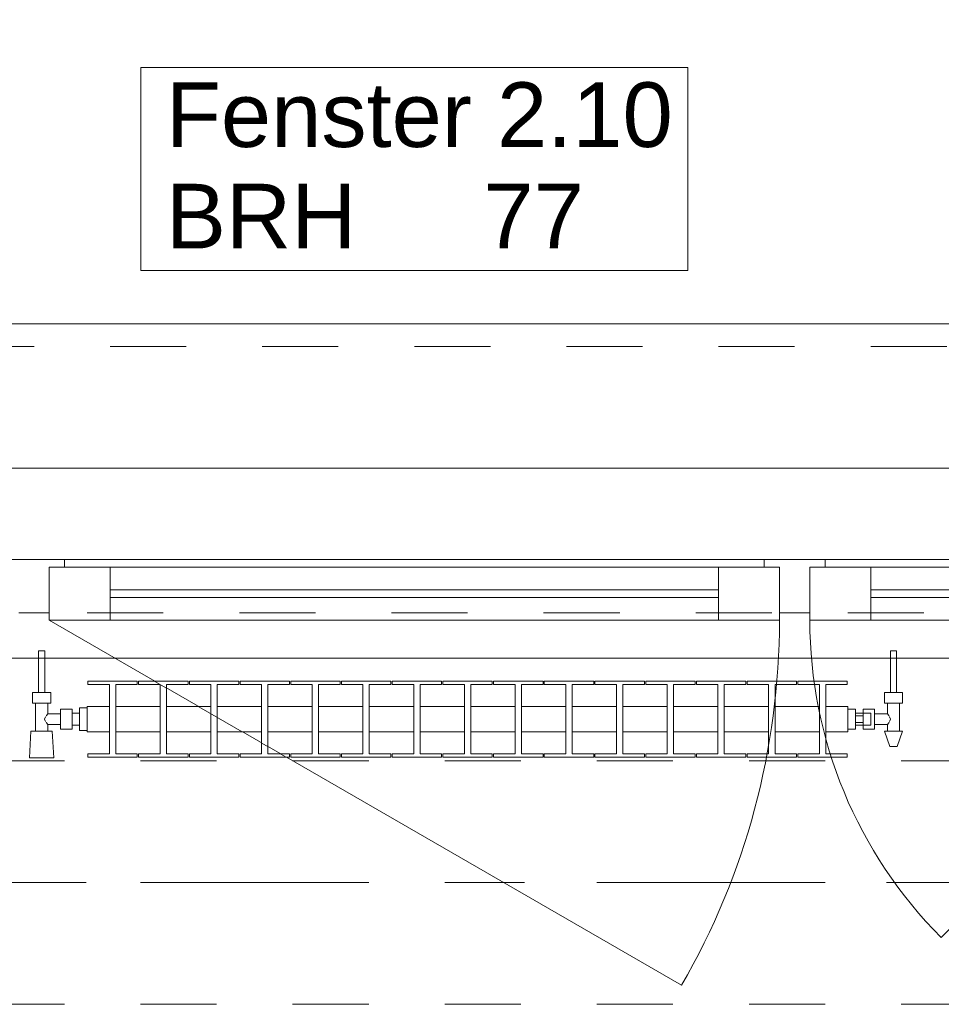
# Model space of a CAD drawing. Header units: metres. Extents: x -4 to 100, y -11 to 17.
# Tile 377 of 656: x 27.02 to 28.23, y 12.99 to 14.28. Entities that reach past the tile are written whole.
import ezdxf

# ---------------------------------------------------------------- set-up
doc = ezdxf.new("R2010")
doc.units = ezdxf.units.M
doc.header["$MEASUREMENT"] = 0
for name, pattern in [('Achse', [0.2, 0.1, -0.05, 0, -0.05]), ('Strichlinie doppelt', [0.546806, 0.264583, -0.105833, 0.070556, -0.105833]), ('Strichlinie eng', [0.115, 0.075, -0.04]), ('Untersicht', [0.1, 0.075, -0.025]), ('Wipeout_Contour', [1, 0, -1])]:
    doc.linetypes.add(name, pattern=pattern)
for name, color, linetype in [('152 - Bemaßung_ Beschriftung.Ausbau', 7, 'Continuous'), ('451 - Universal.Achsen Raster', 7, 'Continuous'), ('603 - Struktur.Bodenplatte_ Decke Roh', 7, 'Continuous'), ('604 - Struktur.Wand Aussen', 7, 'Continuous'), ('608 - Struktur.Träger', 7, 'Continuous'), ('650 - Abdeckung.Fußboden Aufbau', 7, 'Continuous'), ('801 - HKLSE.Heizung_ Klima_ Lüftung', 7, 'Continuous'), ('Neubau_653 - Abdeckung.TB Verkofferung', 7, 'Continuous')]:
    doc.layers.add(name, color=color, linetype=linetype)
doc.styles.add('ERSTELLTER_STIL_2', font='txt')
doc.dimstyles.new('ERSTELLTER_STIL__5', dxfattribs={"dimtxt": 0.1, "dimasz": 0.0532, "dimexe": 0.18, "dimexo": 0.0625, "dimgap": 0, "dimtad": 1, "dimtih": 1, "dimtoh": 1, "dimzin": 0, "dimdsep": 46, "dimtxsty": 'ERSTELLTER_STIL_2', "dimblk": 'ARROWHEAD_2', "dimblk1": 'ARROWHEAD_2', "dimblk2": 'ARROWHEAD_2', "dimcen": 0.09, "dimse1": 1, "dimse2": 1, "dimclrd": 7, "dimclre": 7, "dimclrt": 7, "dimazin": 0, "dimtfac": 1, "dimtdec": 4, "dimtmove": 0, "dimatfit": 3, "dimfxl": 1, "dimtolj": 1, "dimtzin": 0, "dimarcsym": 0})

# ---------------------------------------------------------------- blocks, each defined once
blk = doc.blocks.new('*D297')
at = {"layer": '152 - Bemaßung_ Beschriftung.Ausbau', "color": 7, "linetype": 'Continuous', "lineweight": 5}
for p, q in [((26.34, 14.8025), (26.34, 14.9075)), ((26.3602, 14.89), (26.3198, 14.82)), ((28.7602, 14.89), (28.7198, 14.82)), ((25.14, 14.855), (26.34, 14.855)), ((26.34, 14.855), (28.74, 14.855))]:
    blk.add_line(p, q, dxfattribs=at)
at = {"layer": '152 - Bemaßung_ Beschriftung.Ausbau', "color": 7, "lineweight": 5, "char_height": 0.1, "attachment_point": 7, "style": 'ERSTELLTER_STIL_2'}
for s, insert in [('\\A1;{\\pql;\\fArial|b0|i0|c0|p38;2,40}', (27.407, 14.875)), ('\\A1;{\\pql;\\fArial|b0|i0|c0|p38;2,01}', (27.407, 14.735))]:
    blk.add_mtext(s, dxfattribs=dict(at, insert=insert))
blk = doc.blocks.new('ARROWHEAD_2')
at = {"color": 0, "linetype": 'Continuous', "lineweight": 0}
for p, q in [((-0.378, -0.655), (0.378, 0.655)), ((0, 0), (-1, 0))]:
    blk.add_line(p, q, dxfattribs=at)
blk = doc.blocks.new('*D298')
at = {"layer": '152 - Bemaßung_ Beschriftung.Ausbau', "color": 7, "linetype": 'Continuous', "lineweight": 5}
for p, q in [((28.74, 14.8025), (28.74, 14.9075)), ((28.7602, 14.89), (28.7198, 14.82)), ((29.9602, 14.89), (29.9198, 14.82)), ((26.34, 14.855), (28.74, 14.855)), ((28.74, 14.855), (29.94, 14.855))]:
    blk.add_line(p, q, dxfattribs=at)
at = {"layer": '152 - Bemaßung_ Beschriftung.Ausbau', "color": 7, "lineweight": 5, "insert": (29.207, 14.875), "char_height": 0.1, "attachment_point": 7, "style": 'ERSTELLTER_STIL_2'}
blk.add_mtext('\\A1;{\\pql;\\fArial|b0|i0|c0|p38;1,20}', dxfattribs=at)
blk = doc.blocks.new('*D332')
at = {"layer": '152 - Bemaßung_ Beschriftung.Ausbau', "color": 7, "linetype": 'Continuous', "lineweight": 5}
for p, q in [((25.8, 15.3025), (25.8, 15.4075)), ((25.8202, 15.39), (25.7798, 15.32)), ((29.2702, 15.39), (29.2298, 15.32)), ((25.65, 15.355), (25.8, 15.355)), ((25.8, 15.355), (29.25, 15.355))]:
    blk.add_line(p, q, dxfattribs=at)
at = {"layer": '152 - Bemaßung_ Beschriftung.Ausbau', "color": 7, "lineweight": 5, "char_height": 0.1, "attachment_point": 7, "style": 'ERSTELLTER_STIL_2'}
for s, insert in [('\\A1;{\\pql;\\fArial|b0|i0|c0|p38;3,45}', (27.3161, 15.375)), ('\\A1;{\\pql;\\fArial|b0|i0|c0|p38;14}', (29.078, 15.375))]:
    blk.add_mtext(s, dxfattribs=dict(at, insert=insert))
blk = doc.blocks.new('*D333')
at = {"layer": '152 - Bemaßung_ Beschriftung.Ausbau', "color": 7, "linetype": 'Continuous', "lineweight": 5}
for p, q in [((29.25, 15.3025), (29.25, 15.4075)), ((29.2702, 15.39), (29.2298, 15.32)), ((29.4102, 15.39), (29.3698, 15.32)), ((25.8, 15.355), (29.25, 15.355)), ((29.25, 15.355), (29.39, 15.355))]:
    blk.add_line(p, q, dxfattribs=at)
blk = doc.blocks.new('*D369')
at = {"layer": '152 - Bemaßung_ Beschriftung.Ausbau', "color": 7, "linetype": 'Continuous', "lineweight": 5}
for p, q in [((25.88, 15.8025), (25.88, 15.9075)), ((25.9002, 15.89), (25.8598, 15.82)), ((29.2002, 15.89), (29.1598, 15.82)), ((25.58, 15.855), (25.88, 15.855)), ((25.88, 15.855), (29.18, 15.855))]:
    blk.add_line(p, q, dxfattribs=at)
at = {"layer": '152 - Bemaßung_ Beschriftung.Ausbau', "color": 7, "lineweight": 5, "insert": (27.397, 15.875), "char_height": 0.1, "attachment_point": 7, "style": 'ERSTELLTER_STIL_2'}
blk.add_mtext('\\A1;{\\pql;\\fArial|b0|i0|c0|p38;3,30}', dxfattribs=at)
blk = doc.blocks.new('*D370')
at = {"layer": '152 - Bemaßung_ Beschriftung.Ausbau', "color": 7, "linetype": 'Continuous', "lineweight": 5}
for p, q in [((29.18, 15.8025), (29.18, 15.9075)), ((29.2002, 15.89), (29.1598, 15.82)), ((29.5002, 15.89), (29.4598, 15.82)), ((25.88, 15.855), (29.18, 15.855)), ((29.18, 15.855), (29.48, 15.855))]:
    blk.add_line(p, q, dxfattribs=at)
at = {"layer": '152 - Bemaßung_ Beschriftung.Ausbau', "color": 7, "lineweight": 5, "insert": (29.2541, 15.875), "char_height": 0.1, "attachment_point": 7, "style": 'ERSTELLTER_STIL_2'}
blk.add_mtext('\\A1;{\\pql;\\fArial|b0|i0|c0|p38;30}', dxfattribs=at)

msp = doc.modelspace()

# ---------------------------------------------------------------- linework, layer by layer
at = {"layer": '451 - Universal.Achsen Raster', "color": 160, "linetype": 'Strichlinie doppelt', "lineweight": 9, "true_color": 0x3232ff}
msp.add_line((64.935, 13.15), (-3.175, 13.15), dxfattribs=at)
at = {"layer": '603 - Struktur.Bodenplatte_ Decke Roh', "color": 7, "linetype": 'Continuous', "lineweight": 18, "flags": 128}
msp.add_lwpolyline([(47.48, 13.695), (14.78, 13.695), (14.78, 13.455), (14.78, 13), (14.84, 13), (14.84, 8.585), (13.03, 8.585), (13.03, 8.725), (11.41, 8.725), (11.41, 13), (11.48, 13), (11.48, 13.455), (11.48, 13.695), (-0.015, 13.695)], dxfattribs=at)
at = {"layer": '604 - Struktur.Wand Aussen', "color": 7, "linetype": 'Continuous', "lineweight": 9}
for p, q in [((28.64, 13.885), (26.44, 13.885)), ((28.65, 13.495), (28.2328, 13.0778))]:
    msp.add_line(p, q, dxfattribs=at)
at = {"layer": '604 - Struktur.Wand Aussen', "color": 7, "linetype": 'Strichlinie eng', "lineweight": 9}
msp.add_line((28.64, 13.855), (26.44, 13.855), dxfattribs=at)
at = {"layer": '604 - Struktur.Wand Aussen', "color": 7, "linetype": 'Continuous', "lineweight": 13}
for p, q in [((27, 13.575), (27.04, 13.575)), ((27.04, 13.575), (27.08, 13.575)), ((27.08, 13.575), (28, 13.575)), ((27.08, 13.575), (27.08, 13.565)), ((28, 13.565), (28, 13.575)), ((28, 13.575), (28.04, 13.575)), ((28.04, 13.575), (28.08, 13.575)), ((28.08, 13.575), (28.63, 13.575)), ((28.08, 13.575), (28.08, 13.565)), ((27.08, 13.565), (27.06, 13.565)), ((27.06, 13.565), (27.06, 13.505)), ((27.06, 13.495), (27.06, 13.565)), ((27.06, 13.565), (27.14, 13.565)), ((27.14, 13.565), (27.94, 13.565)), ((27.14, 13.565), (27.14, 13.495)), ((27.94, 13.495), (27.94, 13.565)), ((27.94, 13.565), (28.02, 13.565)), ((28.02, 13.565), (28, 13.565)), ((28.02, 13.505), (28.02, 13.565)), ((28.02, 13.565), (28.02, 13.495)), ((28.08, 13.565), (28.06, 13.565)), ((28.06, 13.565), (28.06, 13.505)), ((28.06, 13.495), (28.06, 13.565)), ((28.06, 13.565), (28.14, 13.565)), ((28.14, 13.565), (28.57, 13.565)), ((28.14, 13.565), (28.14, 13.495)), ((27.14, 13.535), (27.94, 13.535)), ((28.14, 13.535), (28.57, 13.535)), ((27.94, 13.525), (27.14, 13.525)), ((28.57, 13.525), (28.14, 13.525)), ((27.04, 13.505), (27.02, 13.505)), ((27.06, 13.505), (27.04, 13.505)), ((27.14, 13.495), (27.06, 13.495)), ((27.94, 13.495), (27.14, 13.495)), ((28.02, 13.495), (27.94, 13.495)), ((28.04, 13.505), (28.02, 13.505)), ((28.06, 13.505), (28.04, 13.505)), ((28.14, 13.495), (28.06, 13.495)), ((28.57, 13.495), (28.14, 13.495))]:
    msp.add_line(p, q, dxfattribs=at)
at = {"layer": '604 - Struktur.Wand Aussen', "color": 7, "linetype": 'Continuous', "lineweight": 9, "flags": 128}
msp.add_lwpolyline([(27.1806, 13.955), (27.8994, 13.955), (27.8994, 14.0886), (27.8994, 14.2221), (27.1806, 14.2221), (27.1806, 14.0886)], close=True, dxfattribs=at)
at = {"layer": '608 - Struktur.Träger', "color": 7, "linetype": 'Achse', "lineweight": 9}
msp.add_line((14.78, 13.15), (47.48, 13.15), dxfattribs=at)
at = {"layer": '608 - Struktur.Träger', "color": 7, "linetype": 'Untersicht', "lineweight": 13}
msp.add_line((14.78, 12.99), (47.48, 12.99), dxfattribs=at)
at = {"layer": '650 - Abdeckung.Fußboden Aufbau', "color": 7, "linetype": 'Continuous', "lineweight": 13, "flags": 128}
msp.add_lwpolyline([(29.25, 8.25), (29.25, 12.99), (29.17, 12.99), (29.17, 13.445), (25.89, 13.445), (25.89, 12.99), (25.8, 12.99)], dxfattribs=at)
at = {"layer": 'Neubau_653 - Abdeckung.TB Verkofferung', "color": 1, "linetype": 'Untersicht', "lineweight": 9}
msp.add_line((15.11, 13.505), (47.13, 13.505), dxfattribs=at)

# ---------------------------------------------------------------- texts
at = {"layer": '604 - Struktur.Wand Aussen', "color": 7, "lineweight": 9, "char_height": 0.085, "style": 'ERSTELLTER_STIL_2'}
for s, insert, attachment_point in [('\\A1;{\\pql;\\pt0;\\fArial|b0|i0|c0|p38;Fenster 2.10}', (27.2132, 14.1163), 7), ('\\A1;{\\pql;\\pt0;\\fArial|b0|i0|c0|p38;}', (27.7599, 14.0886), 1), ('\\A1;{\\pql;\\pt0;\\fArial|b0|i0|c0|p38;BRH}', (27.2132, 14.0691), 1), ('\\A1;{\\pql;\\pt0,0.05;\\fArial|b0|i0|c0|p38;77\\fArial|b0|i0|c0|p38;\\A1{\\H.66x;\\S^  ;}\\fArial|b0|i0|c0|p38;\\fArial|b0|i0|c0|p38;\\A1{\\H.66x;\\S^  ;}}', (27.6309, 14.0691), 1)]:
    msp.add_mtext(s, dxfattribs=dict(at, insert=insert, attachment_point=attachment_point))

# ---------------------------------------------------------------- dimensions: what is measured, and where the dimension line sits
at = {"layer": '152 - Bemaßung_ Beschriftung.Ausbau', "color": 7, "linetype": 'Continuous', "lineweight": 5}
for base, p1, p2, picture, middle in [((28.74, 14.855), (26.34, 13.575), (28.74, 13.575), '*D297', (27.5369, 14.925)), ((29.94, 14.855), (28.74, 13.575), (29.94, 13.575), '*D298', (29.3369, 14.925))]:
    dim = msp.add_linear_dim(base=base, p1=p1, p2=p2, angle=0, dimstyle='ERSTELLTER_STIL__5', dxfattribs=at)
    dim.commit()
    dim.dimension.update_dxf_attribs({"geometry": picture, "text_midpoint": middle, "dimtype": 160})

# ---------------------------------------------------------------- next in the draw order: wipeouts: each hides what was drawn before it
at = {"color": 254, "linetype": 'Wipeout_Contour', "lineweight": 0, "ltscale": 7485.274559}
msp.add_wipeout([(27.11, 13.3817), (27.11, 13.3483), (27.1392, 13.3483), (27.1392, 13.3192), (27.1108, 13.3192), (27.1108, 13.315), (27.1758, 13.315), (27.1758, 13.3192), (27.1475, 13.3192), (27.1475, 13.3483), (27.2058, 13.3483), (27.2058, 13.3192), (27.1775, 13.3192), (27.1775, 13.315), (27.2425, 13.315), (27.2425, 13.3192), (27.2142, 13.3192), (27.2142, 13.3483), (27.2725, 13.3483), (27.2725, 13.3192), (27.2442, 13.3192), (27.2442, 13.315), (27.3092, 13.315), (27.3092, 13.3192), (27.2808, 13.3192), (27.2808, 13.3483), (27.3392, 13.3483), (27.3392, 13.3192), (27.3108, 13.3192), (27.3108, 13.315), (27.3758, 13.315), (27.3758, 13.3192), (27.3475, 13.3192), (27.3475, 13.3483), (27.4058, 13.3483), (27.4058, 13.3192), (27.3775, 13.3192), (27.3775, 13.315), (27.4425, 13.315), (27.4425, 13.3192), (27.4142, 13.3192), (27.4142, 13.3483), (27.4725, 13.3483), (27.4725, 13.3192), (27.4442, 13.3192), (27.4442, 13.315), (27.5092, 13.315), (27.5092, 13.3192), (27.4808, 13.3192), (27.4808, 13.3483), (27.5392, 13.3483), (27.5392, 13.3192), (27.5108, 13.3192), (27.5108, 13.315), (27.5758, 13.315), (27.5758, 13.3192), (27.5475, 13.3192), (27.5475, 13.3483), (27.6058, 13.3483), (27.6058, 13.3192), (27.5775, 13.3192), (27.5775, 13.315), (27.6425, 13.315), (27.6425, 13.3192), (27.6142, 13.3192), (27.6142, 13.3483), (27.6725, 13.3483), (27.6725, 13.3192), (27.6442, 13.3192), (27.6442, 13.315), (27.7092, 13.315), (27.7092, 13.3192), (27.6808, 13.3192), (27.6808, 13.3483), (27.7392, 13.3483), (27.7392, 13.3192), (27.7108, 13.3192), (27.7108, 13.315), (27.7758, 13.315), (27.7758, 13.3192), (27.7475, 13.3192), (27.7475, 13.3483), (27.8058, 13.3483), (27.8058, 13.3192), (27.7775, 13.3192), (27.7775, 13.315), (27.8425, 13.315), (27.8425, 13.3192), (27.8142, 13.3192), (27.8142, 13.3483), (27.8725, 13.3483), (27.8725, 13.3192), (27.8442, 13.3192), (27.8442, 13.315), (27.9092, 13.315), (27.9092, 13.3192), (27.8808, 13.3192), (27.8808, 13.3483), (27.9392, 13.3483), (27.9392, 13.3192), (27.9108, 13.3192), (27.9108, 13.315), (27.9758, 13.315), (27.9758, 13.3192), (27.9475, 13.3192), (27.9475, 13.3483), (28.0058, 13.3483), (28.0058, 13.3192), (27.9775, 13.3192), (27.9775, 13.315), (28.0425, 13.315), (28.0425, 13.3192), (28.0142, 13.3192), (28.0142, 13.3483), (28.0725, 13.3483), (28.0725, 13.3192), (28.0442, 13.3192), (28.0442, 13.315), (28.1092, 13.315), (28.1092, 13.3192), (28.0808, 13.3192), (28.0808, 13.3483), (28.11, 13.3483), (28.11, 13.3817), (28.0808, 13.3817), (28.0808, 13.4108), (28.1092, 13.4108), (28.1092, 13.415), (28.0442, 13.415), (28.0442, 13.4108), (28.0725, 13.4108), (28.0725, 13.3817), (28.0142, 13.3817), (28.0142, 13.4108), (28.0425, 13.4108), (28.0425, 13.415), (27.9775, 13.415), (27.9775, 13.4108), (28.0058, 13.4108), (28.0058, 13.3817), (27.9475, 13.3817), (27.9475, 13.4108), (27.9758, 13.4108), (27.9758, 13.415), (27.9108, 13.415), (27.9108, 13.4108), (27.9392, 13.4108), (27.9392, 13.3817), (27.8808, 13.3817), (27.8808, 13.4108), (27.9092, 13.4108), (27.9092, 13.415), (27.8442, 13.415), (27.8442, 13.4108), (27.8725, 13.4108), (27.8725, 13.3817), (27.8142, 13.3817), (27.8142, 13.4108), (27.8425, 13.4108), (27.8425, 13.415), (27.7775, 13.415), (27.7775, 13.4108), (27.8058, 13.4108), (27.8058, 13.3817), (27.7475, 13.3817), (27.7475, 13.4108), (27.7758, 13.4108), (27.7758, 13.415), (27.7108, 13.415), (27.7108, 13.4108), (27.7392, 13.4108), (27.7392, 13.3817), (27.6808, 13.3817), (27.6808, 13.4108), (27.7092, 13.4108), (27.7092, 13.415), (27.6442, 13.415), (27.6442, 13.4108), (27.6725, 13.4108), (27.6725, 13.3817), (27.6142, 13.3817), (27.6142, 13.4108), (27.6425, 13.4108), (27.6425, 13.415), (27.5775, 13.415), (27.5775, 13.4108), (27.6058, 13.4108), (27.6058, 13.3817), (27.5475, 13.3817), (27.5475, 13.4108), (27.5758, 13.4108), (27.5758, 13.415), (27.5108, 13.415), (27.5108, 13.4108), (27.5392, 13.4108), (27.5392, 13.3817), (27.4808, 13.3817), (27.4808, 13.4108), (27.5092, 13.4108), (27.5092, 13.415), (27.4442, 13.415), (27.4442, 13.4108), (27.4725, 13.4108), (27.4725, 13.3817), (27.4142, 13.3817), (27.4142, 13.4108), (27.4425, 13.4108), (27.4425, 13.415), (27.3775, 13.415), (27.3775, 13.4108), (27.4058, 13.4108), (27.4058, 13.3817), (27.3475, 13.3817), (27.3475, 13.4108), (27.3758, 13.4108), (27.3758, 13.415), (27.3108, 13.415), (27.3108, 13.4108), (27.3392, 13.4108), (27.3392, 13.3817), (27.2808, 13.3817), (27.2808, 13.4108), (27.3092, 13.4108), (27.3092, 13.415), (27.2442, 13.415), (27.2442, 13.4108), (27.2725, 13.4108), (27.2725, 13.3817), (27.2142, 13.3817), (27.2142, 13.4108), (27.2425, 13.4108), (27.2425, 13.415), (27.1775, 13.415), (27.1775, 13.4108), (27.2058, 13.4108), (27.2058, 13.3817), (27.1475, 13.3817), (27.1475, 13.4108), (27.1758, 13.4108), (27.1758, 13.415), (27.1108, 13.415), (27.1108, 13.4108), (27.1392, 13.4108), (27.1392, 13.3817)], dxfattribs=at).dxf.layer = '801 - HKLSE.Heizung_ Klima_ Lüftung'

# ---------------------------------------------------------------- next in the draw order: linework, layer by layer
at = {"layer": '604 - Struktur.Wand Aussen', "color": 7, "linetype": 'Continuous', "lineweight": 9}
msp.add_arc((27.06, 13.495), 0.96, 330, 0, dxfattribs=at)
at = {"layer": '801 - HKLSE.Heizung_ Klima_ Lüftung', "color": 7, "linetype": 'Continuous', "lineweight": 5}
for p, q in [((27.1392, 13.4108), (27.1392, 13.3192)), ((27.1475, 13.3192), (27.1475, 13.4108)), ((27.1475, 13.4108), (27.1758, 13.4108)), ((27.1758, 13.4108), (27.1758, 13.415)), ((27.1775, 13.415), (27.1775, 13.4108)), ((27.2425, 13.415), (27.1775, 13.415)), ((27.1775, 13.415), (27.1775, 13.4108)), ((27.1775, 13.4108), (27.2058, 13.4108)), ((27.2058, 13.4108), (27.2058, 13.3192)), ((27.2142, 13.3192), (27.2142, 13.4108)), ((27.2142, 13.4108), (27.2425, 13.4108)), ((27.2425, 13.4108), (27.2425, 13.415)), ((27.2425, 13.4108), (27.2425, 13.415)), ((27.3092, 13.415), (27.2442, 13.415)), ((27.2442, 13.415), (27.2442, 13.4108)), ((27.2442, 13.4108), (27.2725, 13.4108)), ((27.2725, 13.4108), (27.2725, 13.3192)), ((27.2808, 13.3192), (27.2808, 13.4108)), ((27.2808, 13.4108), (27.3092, 13.4108)), ((27.3092, 13.4108), (27.3092, 13.415)), ((27.3092, 13.4108), (27.3092, 13.415)), ((27.3758, 13.415), (27.3108, 13.415)), ((27.3108, 13.415), (27.3108, 13.4108)), ((27.3108, 13.4108), (27.3392, 13.4108)), ((27.3392, 13.4108), (27.3392, 13.3192)), ((27.3475, 13.3192), (27.3475, 13.4108)), ((27.3475, 13.4108), (27.3758, 13.4108)), ((27.3758, 13.4108), (27.3758, 13.415)), ((27.3775, 13.415), (27.3775, 13.4108)), ((27.4425, 13.415), (27.3775, 13.415)), ((27.3775, 13.415), (27.3775, 13.4108)), ((27.3775, 13.4108), (27.4058, 13.4108)), ((27.4058, 13.4108), (27.4058, 13.3192)), ((27.4142, 13.3192), (27.4142, 13.4108)), ((27.4142, 13.4108), (27.4425, 13.4108)), ((27.4425, 13.4108), (27.4425, 13.415)), ((27.4425, 13.4108), (27.4425, 13.415)), ((27.5092, 13.415), (27.4442, 13.415)), ((27.4442, 13.415), (27.4442, 13.4108)), ((27.4442, 13.4108), (27.4725, 13.4108)), ((27.4725, 13.4108), (27.4725, 13.3192)), ((27.4808, 13.3192), (27.4808, 13.4108)), ((27.4808, 13.4108), (27.5092, 13.4108)), ((27.5092, 13.4108), (27.5092, 13.415)), ((27.5108, 13.415), (27.5108, 13.4108)), ((27.5758, 13.415), (27.5108, 13.415)), ((27.5108, 13.415), (27.5108, 13.4108)), ((27.5108, 13.4108), (27.5392, 13.4108)), ((27.5392, 13.4108), (27.5392, 13.3192)), ((27.5475, 13.3192), (27.5475, 13.4108)), ((27.5475, 13.4108), (27.5758, 13.4108)), ((27.5758, 13.4108), (27.5758, 13.415)), ((27.6425, 13.415), (27.5775, 13.415)), ((27.5775, 13.415), (27.5775, 13.4108)), ((27.5775, 13.4108), (27.6058, 13.4108)), ((27.6058, 13.4108), (27.6058, 13.3192)), ((27.6142, 13.3192), (27.6142, 13.4108)), ((27.6142, 13.4108), (27.6425, 13.4108)), ((27.6425, 13.4108), (27.6425, 13.415)), ((27.6425, 13.4108), (27.6425, 13.415)), ((27.7092, 13.415), (27.6442, 13.415)), ((27.6442, 13.415), (27.6442, 13.4108)), ((27.6442, 13.4108), (27.6725, 13.4108)), ((27.6725, 13.4108), (27.6725, 13.3192)), ((27.6808, 13.3192), (27.6808, 13.4108)), ((27.6808, 13.4108), (27.7092, 13.4108)), ((27.7092, 13.4108), (27.7092, 13.415)), ((27.7092, 13.4108), (27.7092, 13.415)), ((27.7108, 13.415), (27.7108, 13.4108)), ((27.7758, 13.415), (27.7108, 13.415)), ((27.7108, 13.415), (27.7108, 13.4108)), ((27.7108, 13.4108), (27.7392, 13.4108)), ((27.7392, 13.4108), (27.7392, 13.3192)), ((27.7475, 13.3192), (27.7475, 13.4108)), ((27.7475, 13.4108), (27.7758, 13.4108)), ((27.7758, 13.4108), (27.7758, 13.415)), ((27.8425, 13.415), (27.7775, 13.415)), ((27.7775, 13.415), (27.7775, 13.4108)), ((27.7775, 13.4108), (27.8058, 13.4108)), ((27.8058, 13.4108), (27.8058, 13.3192)), ((27.8142, 13.3192), (27.8142, 13.4108)), ((27.8142, 13.4108), (27.8425, 13.4108)), ((27.8425, 13.4108), (27.8425, 13.415)), ((27.9092, 13.415), (27.8442, 13.415)), ((27.8442, 13.415), (27.8442, 13.4108)), ((27.8442, 13.4108), (27.8725, 13.4108)), ((27.8725, 13.4108), (27.8725, 13.3192)), ((27.8808, 13.3192), (27.8808, 13.4108)), ((27.8808, 13.4108), (27.9092, 13.4108)), ((27.9092, 13.4108), (27.9092, 13.415)), ((27.9092, 13.4108), (27.9092, 13.415)), ((27.9108, 13.415), (27.9108, 13.4108)), ((27.9758, 13.415), (27.9108, 13.415)), ((27.9108, 13.415), (27.9108, 13.4108)), ((27.9108, 13.4108), (27.9392, 13.4108)), ((27.9392, 13.4108), (27.9392, 13.3192)), ((27.9475, 13.3192), (27.9475, 13.4108)), ((27.9475, 13.4108), (27.9758, 13.4108)), ((27.9758, 13.4108), (27.9758, 13.415)), ((27.9775, 13.415), (27.9775, 13.4108)), ((28.0425, 13.415), (27.9775, 13.415)), ((27.9775, 13.415), (27.9775, 13.4108)), ((27.9775, 13.4108), (28.0058, 13.4108)), ((28.0058, 13.4108), (28.0058, 13.3192)), ((28.0142, 13.3192), (28.0142, 13.4108)), ((28.0142, 13.4108), (28.0425, 13.4108)), ((28.0425, 13.4108), (28.0425, 13.415)), ((28.0425, 13.4108), (28.0425, 13.415)), ((28.0442, 13.415), (28.0442, 13.4108)), ((28.0442, 13.415), (28.0442, 13.4108)), ((28.0442, 13.4108), (28.0725, 13.4108)), ((28.0725, 13.4108), (28.0725, 13.3192)), ((28.0808, 13.3192), (28.0808, 13.4108)), ((27.1475, 13.3817), (27.2058, 13.3817)), ((27.2142, 13.3817), (27.2725, 13.3817)), ((27.2808, 13.3817), (27.3392, 13.3817)), ((27.3475, 13.3817), (27.4058, 13.3817)), ((27.4142, 13.3817), (27.4725, 13.3817)), ((27.4808, 13.3817), (27.5392, 13.3817)), ((27.5475, 13.3817), (27.6058, 13.3817)), ((27.6142, 13.3817), (27.6725, 13.3817)), ((27.6808, 13.3817), (27.7392, 13.3817)), ((27.7475, 13.3817), (27.8058, 13.3817)), ((27.8142, 13.3817), (27.8725, 13.3817)), ((27.8808, 13.3817), (27.9392, 13.3817)), ((27.9475, 13.3817), (28.0058, 13.3817)), ((28.0142, 13.3817), (28.0725, 13.3817)), ((27.1475, 13.3483), (27.2058, 13.3483)), ((27.2142, 13.3483), (27.2725, 13.3483)), ((27.2808, 13.3483), (27.3392, 13.3483)), ((27.3475, 13.3483), (27.4058, 13.3483)), ((27.4142, 13.3483), (27.4725, 13.3483)), ((27.4808, 13.3483), (27.5392, 13.3483)), ((27.5475, 13.3483), (27.6058, 13.3483)), ((27.6142, 13.3483), (27.6725, 13.3483)), ((27.6808, 13.3483), (27.7392, 13.3483)), ((27.7475, 13.3483), (27.8058, 13.3483)), ((27.8142, 13.3483), (27.8725, 13.3483)), ((27.8808, 13.3483), (27.9392, 13.3483)), ((27.9475, 13.3483), (28.0058, 13.3483)), ((28.0142, 13.3483), (28.0725, 13.3483)), ((27.1758, 13.3192), (27.1475, 13.3192)), ((27.1758, 13.315), (27.1758, 13.3192)), ((27.1775, 13.3192), (27.1775, 13.315)), ((27.2058, 13.3192), (27.1775, 13.3192)), ((27.1775, 13.3192), (27.1775, 13.315)), ((27.1775, 13.315), (27.2425, 13.315)), ((27.1775, 13.315), (27.2425, 13.315)), ((27.2425, 13.3192), (27.2142, 13.3192)), ((27.2425, 13.315), (27.2425, 13.3192)), ((27.2425, 13.315), (27.2425, 13.3192)), ((27.2725, 13.3192), (27.2442, 13.3192)), ((27.2442, 13.3192), (27.2442, 13.315)), ((27.2442, 13.315), (27.3092, 13.315)), ((27.2442, 13.315), (27.3092, 13.315)), ((27.3092, 13.3192), (27.2808, 13.3192)), ((27.3092, 13.315), (27.3092, 13.3192)), ((27.3092, 13.315), (27.3092, 13.3192)), ((27.3392, 13.3192), (27.3108, 13.3192)), ((27.3108, 13.3192), (27.3108, 13.315)), ((27.3108, 13.315), (27.3758, 13.315)), ((27.3108, 13.315), (27.3758, 13.315)), ((27.3758, 13.3192), (27.3475, 13.3192)), ((27.3758, 13.315), (27.3758, 13.3192)), ((27.3775, 13.3192), (27.3775, 13.315)), ((27.4058, 13.3192), (27.3775, 13.3192)), ((27.3775, 13.3192), (27.3775, 13.315)), ((27.3775, 13.315), (27.4425, 13.315)), ((27.3775, 13.315), (27.4425, 13.315)), ((27.4425, 13.3192), (27.4142, 13.3192)), ((27.4425, 13.315), (27.4425, 13.3192)), ((27.4425, 13.315), (27.4425, 13.3192)), ((27.4725, 13.3192), (27.4442, 13.3192)), ((27.4442, 13.3192), (27.4442, 13.315)), ((27.4442, 13.315), (27.5092, 13.315)), ((27.4442, 13.315), (27.5092, 13.315)), ((27.5092, 13.3192), (27.4808, 13.3192)), ((27.5092, 13.315), (27.5092, 13.3192)), ((27.5108, 13.3192), (27.5108, 13.315)), ((27.5392, 13.3192), (27.5108, 13.3192)), ((27.5108, 13.3192), (27.5108, 13.315)), ((27.5108, 13.315), (27.5758, 13.315)), ((27.5108, 13.315), (27.5758, 13.315)), ((27.5758, 13.3192), (27.5475, 13.3192)), ((27.5758, 13.315), (27.5758, 13.3192)), ((27.6058, 13.3192), (27.5775, 13.3192)), ((27.5775, 13.3192), (27.5775, 13.315)), ((27.5775, 13.315), (27.6425, 13.315)), ((27.5775, 13.315), (27.6425, 13.315)), ((27.6425, 13.3192), (27.6142, 13.3192)), ((27.6425, 13.315), (27.6425, 13.3192)), ((27.6425, 13.315), (27.6425, 13.3192)), ((27.6725, 13.3192), (27.6442, 13.3192)), ((27.6442, 13.3192), (27.6442, 13.315)), ((27.6442, 13.315), (27.7092, 13.315)), ((27.6442, 13.315), (27.7092, 13.315)), ((27.7092, 13.3192), (27.6808, 13.3192)), ((27.7092, 13.315), (27.7092, 13.3192)), ((27.7092, 13.315), (27.7092, 13.3192)), ((27.7108, 13.3192), (27.7108, 13.315)), ((27.7392, 13.3192), (27.7108, 13.3192)), ((27.7108, 13.3192), (27.7108, 13.315)), ((27.7108, 13.315), (27.7758, 13.315)), ((27.7108, 13.315), (27.7758, 13.315)), ((27.7758, 13.3192), (27.7475, 13.3192)), ((27.7758, 13.315), (27.7758, 13.3192)), ((27.8058, 13.3192), (27.7775, 13.3192)), ((27.7775, 13.3192), (27.7775, 13.315)), ((27.7775, 13.315), (27.8425, 13.315)), ((27.7775, 13.315), (27.8425, 13.315)), ((27.8425, 13.3192), (27.8142, 13.3192)), ((27.8425, 13.315), (27.8425, 13.3192)), ((27.8725, 13.3192), (27.8442, 13.3192)), ((27.8442, 13.3192), (27.8442, 13.315)), ((27.8442, 13.315), (27.9092, 13.315)), ((27.8442, 13.315), (27.9092, 13.315)), ((27.9092, 13.3192), (27.8808, 13.3192)), ((27.9092, 13.315), (27.9092, 13.3192)), ((27.9092, 13.315), (27.9092, 13.3192)), ((27.9108, 13.3192), (27.9108, 13.315)), ((27.9392, 13.3192), (27.9108, 13.3192)), ((27.9108, 13.3192), (27.9108, 13.315)), ((27.9108, 13.315), (27.9758, 13.315)), ((27.9108, 13.315), (27.9758, 13.315)), ((27.9758, 13.3192), (27.9475, 13.3192)), ((27.9758, 13.315), (27.9758, 13.3192)), ((27.9775, 13.3192), (27.9775, 13.315)), ((28.0058, 13.3192), (27.9775, 13.3192)), ((27.9775, 13.3192), (27.9775, 13.315)), ((27.9775, 13.315), (28.0425, 13.315)), ((27.9775, 13.315), (28.0425, 13.315)), ((28.0425, 13.3192), (28.0142, 13.3192)), ((28.0425, 13.315), (28.0425, 13.3192)), ((28.0425, 13.315), (28.0425, 13.3192)), ((28.0442, 13.3192), (28.0442, 13.315)), ((28.0725, 13.3192), (28.0442, 13.3192)), ((28.0442, 13.3192), (28.0442, 13.315)), ((28.0442, 13.315), (28.1092, 13.315)), ((28.0442, 13.315), (28.1092, 13.315)), ((28.1092, 13.3192), (28.0808, 13.3192)), ((28.1092, 13.315), (28.1092, 13.3192))]:
    msp.add_line(p, q, dxfattribs=at)

# ---------------------------------------------------------------- next in the draw order: wipeouts: each hides what was drawn before it
at = {"color": 254, "linetype": 'Wipeout_Contour', "lineweight": 0, "ltscale": 966.223151}
msp.add_wipeout([(27.11, 13.3503), (27.11, 13.3797), (27.1, 13.3797), (27.1, 13.373), (27.09, 13.373), (27.09, 13.378), (27.075, 13.378), (27.075, 13.372), (27.058, 13.372), (27.058, 13.386), (27.062, 13.386), (27.062, 13.4), (27.054, 13.4), (27.054, 13.455), (27.046, 13.455), (27.046, 13.4), (27.038, 13.4), (27.038, 13.386), (27.042, 13.386), (27.042, 13.349), (27.036, 13.349), (27.034, 13.314), (27.066, 13.314), (27.064, 13.349), (27.058, 13.349), (27.058, 13.358), (27.075, 13.358), (27.075, 13.352), (27.09, 13.352), (27.09, 13.357), (27.1, 13.357), (27.1, 13.3503)], dxfattribs=at).dxf.layer = '801 - HKLSE.Heizung_ Klima_ Lüftung'
at = {"color": 254, "linetype": 'Wipeout_Contour', "lineweight": 0, "ltscale": 993.184397}
msp.add_wipeout([(28.11, 13.352), (28.12, 13.352), (28.12, 13.357), (28.13, 13.357), (28.13, 13.352), (28.145, 13.352), (28.145, 13.358), (28.162, 13.358), (28.162, 13.349), (28.158, 13.349), (28.165, 13.329), (28.175, 13.329), (28.182, 13.349), (28.178, 13.349), (28.178, 13.386), (28.182, 13.386), (28.182, 13.4), (28.174, 13.4), (28.174, 13.455), (28.166, 13.455), (28.166, 13.4), (28.158, 13.4), (28.158, 13.386), (28.162, 13.386), (28.162, 13.372), (28.145, 13.372), (28.145, 13.378), (28.13, 13.378), (28.13, 13.373), (28.12, 13.373), (28.12, 13.378), (28.11, 13.378)], dxfattribs=at).dxf.layer = '801 - HKLSE.Heizung_ Klima_ Lüftung'

# ---------------------------------------------------------------- next in the draw order: linework, layer by layer
at = {"layer": '604 - Struktur.Wand Aussen', "color": 7, "linetype": 'Continuous', "lineweight": 9}
for p, q in [((27.06, 13.495), (27.8914, 13.015)), ((28.73, 13.445), (26.35, 13.445))]:
    msp.add_line(p, q, dxfattribs=at)
at = {"layer": '604 - Struktur.Wand Aussen', "color": 7, "linetype": 'Strichlinie eng', "lineweight": 9}
msp.add_line((28.73, 13.445), (26.35, 13.445), dxfattribs=at)
at = {"layer": '604 - Struktur.Wand Aussen', "color": 7, "linetype": 'Continuous', "lineweight": 9}
msp.add_arc((28.65, 13.495), 0.59, 180, 225, dxfattribs=at)
at = {"layer": '608 - Struktur.Träger', "color": 7, "linetype": 'Untersicht', "lineweight": 13}
msp.add_line((14.78, 13.31), (47.48, 13.31), dxfattribs=at)
at = {"layer": '801 - HKLSE.Heizung_ Klima_ Lüftung', "color": 7, "linetype": 'Continuous', "lineweight": 5}
for p, q in [((27.0472, 13.455), (27.046, 13.455)), ((27.046, 13.455), (27.046, 13.4)), ((27.05, 13.455), (27.0472, 13.455)), ((27.0528, 13.455), (27.05, 13.455)), ((27.054, 13.455), (27.0528, 13.455)), ((27.054, 13.455), (27.054, 13.4)), ((28.166, 13.455), (28.1672, 13.455)), ((28.166, 13.455), (28.166, 13.4)), ((28.1672, 13.455), (28.17, 13.455)), ((28.17, 13.455), (28.1728, 13.455)), ((28.1728, 13.455), (28.174, 13.455)), ((28.174, 13.455), (28.174, 13.4)), ((27.1108, 13.415), (27.1108, 13.4108)), ((27.1758, 13.415), (27.1108, 13.415)), ((27.1108, 13.415), (27.1108, 13.4108)), ((27.1108, 13.4108), (27.1392, 13.4108)), ((28.1092, 13.415), (28.0442, 13.415)), ((28.0808, 13.4108), (28.1092, 13.4108)), ((28.1092, 13.4108), (28.1092, 13.415)), ((27.044, 13.4), (27.038, 13.4)), ((27.038, 13.4), (27.038, 13.386)), ((27.056, 13.4), (27.044, 13.4)), ((27.0472, 13.4), (27.046, 13.4)), ((27.05, 13.4), (27.0472, 13.4)), ((27.0528, 13.4), (27.05, 13.4)), ((27.054, 13.4), (27.0528, 13.4)), ((27.062, 13.4), (27.056, 13.4)), ((27.062, 13.4), (27.062, 13.386)), ((28.158, 13.4), (28.164, 13.4)), ((28.158, 13.4), (28.158, 13.386)), ((28.164, 13.4), (28.176, 13.4)), ((28.166, 13.4), (28.1672, 13.4)), ((28.1672, 13.4), (28.17, 13.4)), ((28.17, 13.4), (28.1728, 13.4)), ((28.1728, 13.4), (28.174, 13.4)), ((28.176, 13.4), (28.182, 13.4)), ((28.182, 13.4), (28.182, 13.386)), ((27.044, 13.386), (27.038, 13.386)), ((27.042, 13.386), (27.042, 13.349)), ((27.056, 13.386), (27.044, 13.386)), ((27.062, 13.386), (27.056, 13.386)), ((27.058, 13.386), (27.058, 13.372)), ((27.075, 13.378), (27.075, 13.3715)), ((27.075, 13.378), (27.09, 13.378)), ((27.09, 13.378), (27.09, 13.3715)), ((27.1, 13.3797), (27.1, 13.365)), ((27.1, 13.3797), (27.11, 13.3797)), ((27.1, 13.3797), (27.1, 13.365)), ((27.1, 13.3797), (27.11, 13.3797)), ((27.11, 13.3817), (27.11, 13.3768)), ((27.11, 13.3817), (27.1392, 13.3817)), ((27.11, 13.3768), (27.11, 13.365)), ((28.0808, 13.3817), (28.11, 13.3817)), ((28.11, 13.3817), (28.11, 13.3768)), ((28.11, 13.378), (28.12, 13.378)), ((28.11, 13.3768), (28.11, 13.365)), ((28.12, 13.378), (28.12, 13.365)), ((28.13, 13.373), (28.13, 13.378)), ((28.13, 13.378), (28.13, 13.3715)), ((28.145, 13.378), (28.13, 13.378)), ((28.145, 13.378), (28.145, 13.3715)), ((28.158, 13.386), (28.164, 13.386)), ((28.162, 13.386), (28.162, 13.372)), ((28.164, 13.386), (28.176, 13.386)), ((28.176, 13.386), (28.182, 13.386)), ((28.178, 13.386), (28.178, 13.349)), ((27.0553, 13.3679), (27.0539, 13.365)), ((27.0539, 13.365), (27.0553, 13.3621)), ((27.0563, 13.3699), (27.0558, 13.3689)), ((27.058, 13.372), (27.0563, 13.3699)), ((27.058, 13.372), (27.075, 13.372)), ((27.075, 13.3715), (27.075, 13.3585)), ((27.09, 13.373), (27.1, 13.373)), ((27.09, 13.3715), (27.09, 13.3585)), ((27.1, 13.373), (27.1, 13.3707)), ((27.1, 13.3707), (27.1, 13.365)), ((27.1, 13.365), (27.1, 13.3503)), ((27.1, 13.365), (27.1, 13.3503)), ((27.1, 13.365), (27.1, 13.3593)), ((27.11, 13.365), (27.11, 13.3532)), ((28.11, 13.365), (28.11, 13.3532)), ((28.13, 13.373), (28.12, 13.373)), ((28.12, 13.3693), (28.13, 13.3693)), ((28.12, 13.365), (28.12, 13.352)), ((28.13, 13.373), (28.13, 13.3707)), ((28.13, 13.373), (28.14, 13.373)), ((28.13, 13.373), (28.13, 13.3707)), ((28.13, 13.3715), (28.13, 13.3693)), ((28.13, 13.3707), (28.13, 13.365)), ((28.13, 13.3707), (28.13, 13.3693)), ((28.13, 13.3693), (28.13, 13.365)), ((28.13, 13.365), (28.13, 13.3607)), ((28.13, 13.365), (28.13, 13.3593)), ((28.14, 13.373), (28.14, 13.3707)), ((28.14, 13.3707), (28.14, 13.365)), ((28.14, 13.365), (28.14, 13.3593)), ((28.162, 13.372), (28.145, 13.372)), ((28.145, 13.3715), (28.145, 13.3585)), ((28.162, 13.372), (28.1637, 13.3699)), ((28.1637, 13.3699), (28.1642, 13.3689)), ((28.1647, 13.3679), (28.1661, 13.365)), ((28.1661, 13.365), (28.1647, 13.3621)), ((27.0558, 13.3611), (27.0563, 13.3601)), ((27.0563, 13.3601), (27.058, 13.358)), ((27.058, 13.358), (27.058, 13.349)), ((27.058, 13.358), (27.075, 13.358)), ((27.075, 13.3585), (27.075, 13.352)), ((27.075, 13.352), (27.09, 13.352)), ((27.09, 13.3585), (27.09, 13.352)), ((27.09, 13.357), (27.1, 13.357)), ((27.1, 13.3593), (27.1, 13.357)), ((27.11, 13.3532), (27.11, 13.3483)), ((28.11, 13.3532), (28.11, 13.3483)), ((28.11, 13.352), (28.12, 13.352)), ((28.11, 13.352), (28.12, 13.352)), ((28.11, 13.352), (28.12, 13.352)), ((28.11, 13.352), (28.12, 13.352)), ((28.12, 13.3607), (28.13, 13.3607)), ((28.13, 13.357), (28.12, 13.357)), ((28.13, 13.3607), (28.13, 13.3585)), ((28.13, 13.3607), (28.13, 13.3593)), ((28.13, 13.3593), (28.13, 13.357)), ((28.13, 13.3593), (28.13, 13.357)), ((28.13, 13.3585), (28.13, 13.352)), ((28.13, 13.357), (28.14, 13.357)), ((28.13, 13.352), (28.13, 13.357)), ((28.145, 13.352), (28.13, 13.352)), ((28.14, 13.3593), (28.14, 13.357)), ((28.145, 13.3585), (28.145, 13.352)), ((28.162, 13.358), (28.145, 13.358)), ((28.1637, 13.3601), (28.162, 13.358)), ((28.162, 13.358), (28.162, 13.349)), ((28.1642, 13.3611), (28.1637, 13.3601)), ((27.036, 13.349), (27.034, 13.314)), ((27.0401, 13.349), (27.036, 13.349)), ((27.05, 13.349), (27.0401, 13.349)), ((27.0599, 13.349), (27.05, 13.349)), ((27.064, 13.349), (27.0599, 13.349)), ((27.064, 13.349), (27.066, 13.314)), ((27.1, 13.3503), (27.11, 13.3503)), ((27.1, 13.3503), (27.11, 13.3503)), ((27.1, 13.3503), (27.11, 13.3503)), ((27.1, 13.3503), (27.11, 13.3503)), ((27.11, 13.3483), (27.1392, 13.3483)), ((28.0808, 13.3483), (28.11, 13.3483)), ((28.158, 13.349), (28.1615, 13.349)), ((28.158, 13.349), (28.165, 13.329)), ((28.1615, 13.349), (28.17, 13.349)), ((28.17, 13.349), (28.1785, 13.349)), ((28.182, 13.349), (28.175, 13.329)), ((28.1785, 13.349), (28.182, 13.349)), ((28.165, 13.329), (28.1665, 13.329)), ((28.1665, 13.329), (28.17, 13.329)), ((28.17, 13.329), (28.1735, 13.329)), ((28.1735, 13.329), (28.175, 13.329)), ((27.0387, 13.314), (27.034, 13.314)), ((27.034, 13.314), (27.0387, 13.314)), ((27.05, 13.314), (27.0387, 13.314)), ((27.0387, 13.314), (27.05, 13.314)), ((27.0613, 13.314), (27.05, 13.314)), ((27.05, 13.314), (27.0613, 13.314)), ((27.0613, 13.314), (27.066, 13.314)), ((27.066, 13.314), (27.0613, 13.314)), ((27.1108, 13.3192), (27.1108, 13.315)), ((27.1392, 13.3192), (27.1108, 13.3192)), ((27.1108, 13.3192), (27.1108, 13.315)), ((27.1108, 13.315), (27.1758, 13.315)), ((27.1108, 13.315), (27.1758, 13.315))]:
    msp.add_line(p, q, dxfattribs=at)

# ---------------------------------------------------------------- next in the draw order: dimensions: what is measured, and where the dimension line sits
at = {"layer": '152 - Bemaßung_ Beschriftung.Ausbau', "color": 7, "linetype": 'Continuous', "lineweight": 5}
for base, p1, p2, picture, middle in [((29.18, 15.855), (25.88, 13.45), (29.18, 13.45), '*D369', (27.5268, 15.925)), ((29.48, 15.855), (29.18, 13.45), (29.48, 13.45), '*D370', (29.3303, 15.925)), ((29.25, 15.355), (25.8, 10.75), (29.25, 10.625), '*D332', (27.446, 15.425)), ((29.39, 15.355), (29.25, 10.625), (29.39, 10.625), '*D333', (29.1542, 15.425))]:
    dim = msp.add_linear_dim(base=base, p1=p1, p2=p2, angle=0, dimstyle='ERSTELLTER_STIL__5', dxfattribs=at)
    dim.commit()
    dim.dimension.update_dxf_attribs({"geometry": picture, "text_midpoint": middle, "dimtype": 160})

doc.saveas('drawing.dxf')
